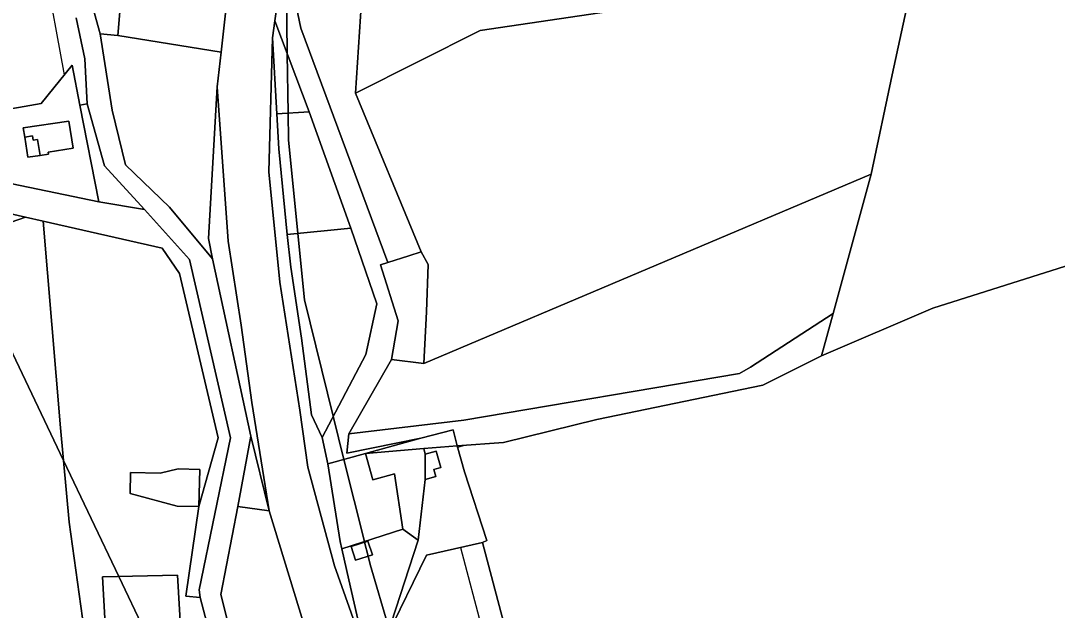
# Model space of a CAD drawing. Extents: x -477304 to -465429, y -1159113 to -1149210.
# Drawn here: x -475575.8 to -475284.1, y -1153192.8 to -1153027 of the extents above; entities that cross this region are included whole.
import ezdxf

# ---------------------------------------------------------------- set-up
doc = ezdxf.new("R2010")
doc.units = 0
for name, color, linetype in [('BPEJ_s', 7, 'Continuous'), ('orna_s', 7, 'Continuous'), ('ostatni_s', 7, 'Continuous'), ('PUPFL_s', 7, 'Continuous'), ('trav_porost_s', 7, 'Continuous'), ('voda_s', 7, 'Continuous'), ('zahrada_s', 7, 'Continuous')]:
    doc.layers.add(name, color=color, linetype=linetype)

msp = doc.modelspace()

# ---------------------------------------------------------------- linework, layer by layer
at = {"layer": 'BPEJ_s'}
for points in [[(-475472.13, -1153198.14), (-475477.5, -1153180), (-475478.09, -1153177.62), (-475479.07, -1153173.69), (-475479.11, -1153173.52), (-475484.85, -1153150.41), (-475487.86, -1153138.28), (-475496, -1153105.5), (-475497.86, -1153086.88), (-475500.5, -1153060.5), (-475500.6, -1153053.03), (-475500.81, -1153036.32), (-475501.16, -1153009.29)], [(-475501.16, -1153009.29), (-475500.81, -1153036.32), (-475500.6, -1153053.03), (-475500.5, -1153060.5), (-475497.86, -1153086.88), (-475496, -1153105.5), (-475487.86, -1153138.28), (-475484.85, -1153150.41), (-475479.11, -1153173.52), (-475479.07, -1153173.69), (-475478.09, -1153177.62), (-475477.5, -1153180), (-475472.13, -1153198.14), (-475472, -1153198.57), (-475470.86, -1153202.41), (-475460.61, -1153237.03), (-475460.3, -1153238.08), (-475451, -1153269.5), (-475439, -1153294), (-475439.47, -1153297.32), (-475440, -1153301), (-475436, -1153311), (-475408, -1153388.5), (-475389, -1153428)], [(-475583.49, -1153052.63), (-475570.02, -1153050.3), (-475563.53, -1153042.27), (-475569, -1153012)], [(-475583.49, -1153052.63), (-475570.02, -1153050.3), (-475563.53, -1153042.27), (-475569, -1153012)], [(-475325.37, -1153017.96), (-475330.61, -1153042.24), (-475336.52, -1153070.18), (-475347.24, -1153109.36), (-475350.51, -1153121.3), (-475367.01, -1153129.57), (-475413.67, -1153139.14), (-475439.97, -1153145.64), (-475450.96, -1153146.47), (-475452.89, -1153147.08), (-475450.92, -1153153.9), (-475444.64, -1153173.2), (-475445.87, -1153173.75), (-475452.07, -1153175.17), (-475445.96, -1153198.28)], [(-475325.37, -1153017.96), (-475330.61, -1153042.24), (-475336.52, -1153070.18), (-475347.24, -1153109.36), (-475350.51, -1153121.3), (-475367.01, -1153129.57), (-475413.67, -1153139.14), (-475439.97, -1153145.64), (-475450.96, -1153146.47), (-475452.89, -1153147.08), (-475450.92, -1153153.9), (-475444.64, -1153173.2), (-475445.87, -1153173.75), (-475452.07, -1153175.17), (-475445.96, -1153198.28)], [(-475593.11, -1153088.72), (-475591.5, -1153092.5), (-475563.76, -1153150.72), (-475548.23, -1153183.32), (-475541, -1153198.5), (-475539.47, -1153201.24), (-475538.13, -1153203.65), (-475531.85, -1153214.91), (-475524, -1153229), (-475521.52, -1153236.21), (-475515.7, -1153253.13), (-475510.74, -1153267.54), (-475508.13, -1153275.12), (-475504.28, -1153286.32), (-475502.5, -1153291.5), (-475492.93, -1153312.64), (-475486.03, -1153327.9), (-475482.59, -1153335.5), (-475469.56, -1153364.29), (-475462, -1153381), (-475455.88, -1153399.35)], [(-475455.88, -1153399.35), (-475462, -1153381), (-475469.56, -1153364.29), (-475482.59, -1153335.5), (-475486.03, -1153327.9), (-475492.93, -1153312.64), (-475502.5, -1153291.5), (-475504.28, -1153286.32), (-475508.13, -1153275.12), (-475510.74, -1153267.54), (-475515.7, -1153253.13), (-475521.52, -1153236.21), (-475524, -1153229), (-475531.85, -1153214.91), (-475538.13, -1153203.65), (-475539.47, -1153201.24), (-475541, -1153198.5), (-475548.23, -1153183.32), (-475563.76, -1153150.72), (-475591.5, -1153092.5)]]:
    msp.add_lwpolyline(points, dxfattribs=at)
at = {"layer": 'orna_s'}
msp.add_lwpolyline([(-475500.85, -1153087.18), (-475503.2, -1153063.1), (-475503.71, -1153053.22), (-475494.64, -1153052.66), (-475482.9, -1153085.35)], close=True, dxfattribs=at)
at = {"layer": 'ostatni_s'}
for points in [[(-475510.82, -1153134.41), (-475513.74, -1153112.64), (-475517.49, -1153089), (-475520.57, -1153045.64), (-475519.45, -1153035.84), (-475517.23, -1153016.33), (-475514.34, -1152996.46), (-475513.77, -1152992.91), (-475512.88, -1152988.66), (-475509.71, -1152973.57), (-475507.18, -1152961.51), (-475505.46, -1152953.31), (-475503.01, -1152941.9), (-475497.54, -1152922.65), (-475491.51, -1152904.28), (-475474.88, -1152857.07), (-475474.51, -1152855.97), (-475460.83, -1152815.72), (-475459.54, -1152811.92), (-475454.24, -1152802.53), (-475442.11, -1152766.19), (-475439.34, -1152751.52), (-475430.92, -1152726.59)], [(-475501.54, -1153007.49), (-475504.3, -1153027.08), (-475504.98, -1153031.87), (-475506.02, -1153069.51), (-475502.93, -1153100.59), (-475497.26, -1153136.56), (-475495.07, -1153152.61), (-475487.56, -1153180.31), (-475478.73, -1153205.17), (-475468.32, -1153238.31), (-475460.35, -1153253.36), (-475439.03, -1153298.25), (-475426.85, -1153330.98), (-475415.37, -1153359.9), (-475403.7, -1153387.59), (-475391.11, -1153417.99)], [(-475257.5, -1153769.35), (-475295.94, -1153678.9), (-475301.26, -1153665.37), (-475302.79, -1153661.48), (-475309.33, -1153644.85), (-475323.22, -1153615.03), (-475342.3, -1153567.07), (-475352.17, -1153542.28), (-475371.19, -1153497.11), (-475372.54, -1153493.9), (-475381.82, -1153471.87), (-475389.41, -1153454.54), (-475401.38, -1153422.31), (-475429.89, -1153357.04), (-475436.87, -1153338.16), (-475453.07, -1153299.72), (-475472.12, -1153256.79), (-475483.76, -1153229.81), (-475496.08, -1153197), (-475505.93, -1153164.84), (-475510.82, -1153134.41)]]:
    msp.add_lwpolyline(points, dxfattribs=at)
for points in [[(-475471.51, -1153122.26), (-475483.51, -1153143.2), (-475484.05, -1153148.63), (-475463.25, -1153144.42), (-475478.77, -1153148.77), (-475489.43, -1153151.64), (-475491.02, -1153144.27), (-475478.7, -1153120.92), (-475475.62, -1153106.62), (-475482.9, -1153085.35), (-475494.64, -1153052.66), (-475504.3, -1153027.08), (-475501.54, -1153007.49), (-475496.95, -1153029.07), (-475472.52, -1153095.04), (-475474.55, -1153095.68), (-475469.57, -1153111.41)], [(-475546.78, -1153011.14), (-475517.23, -1153016.33), (-475519.45, -1153035.84), (-475548.45, -1153031.15)], [(-475503.2, -1153063.1), (-475500.85, -1153087.18), (-475499.79, -1153096.32), (-475496.83, -1153116.27), (-475493.99, -1153137.85), (-475491.02, -1153144.27), (-475489.43, -1153151.64), (-475485.91, -1153173.52), (-475485.46, -1153175.57), (-475483.53, -1153184.27), (-475478.73, -1153205.17), (-475487.56, -1153180.31), (-475495.07, -1153152.61), (-475497.26, -1153136.56), (-475502.93, -1153100.59), (-475506.02, -1153069.51), (-475504.98, -1153031.87), (-475503.71, -1153053.22)], [(-475511.02, -1153143.91), (-475521.84, -1153093.95), (-475523.01, -1153088.32), (-475520.57, -1153045.64), (-475517.49, -1153089), (-475513.74, -1153112.64), (-475510.82, -1153134.41), (-475505.93, -1153164.84)], [(-475559.14, -1153050.74), (-475557.12, -1153050.39), (-475552.27, -1153067.79), (-475540.95, -1153080.1), (-475553.81, -1153077.96)], [(-475572.32, -1153060.62), (-475572.51, -1153059.43), (-475574.68, -1153059.78), (-475575.11, -1153057.15), (-475562.3, -1153055.29), (-475561.05, -1153062.82), (-475568.14, -1153064), (-475568.04, -1153064.59), (-475570.38, -1153064.92), (-475571.13, -1153060.42)], [(-475573.77, -1153065.41), (-475574.68, -1153059.78), (-475572.51, -1153059.43), (-475572.32, -1153060.62), (-475571.13, -1153060.42), (-475570.38, -1153064.92)], [(-475529.35, -1153188.88), (-475525.7, -1153163.69), (-475520.27, -1153144.3), (-475531.14, -1153098.1), (-475536.05, -1153090.97), (-475569.53, -1153083.37), (-475574.46, -1153082.25), (-475583.23, -1153080.26), (-475583.32, -1153071.89), (-475553.81, -1153077.96), (-475540.95, -1153080.1), (-475528.32, -1153094.2), (-475516.83, -1153144.34), (-475525.62, -1153187.13), (-475525.34, -1153189.21)], [(-475469.57, -1153111.41), (-475474.55, -1153095.68), (-475472.52, -1153095.04), (-475466.61, -1153093.16), (-475463.12, -1153092.06), (-475461.12, -1153095.55), (-475461.63, -1153108.89), (-475462.34, -1153123.43), (-475471.51, -1153122.26)], [(-475454.11, -1153142.11), (-475453.02, -1153146.63), (-475462.43, -1153147.34), (-475478.77, -1153148.77), (-475463.25, -1153144.42)], [(-475505.93, -1153164.84), (-475514.77, -1153163.65), (-475511.02, -1153143.91)], [(-475478.77, -1153148.77), (-475462.43, -1153147.34), (-475461.99, -1153148.91), (-475461.99, -1153156.03), (-475463.98, -1153173.09), (-475468.27, -1153170.02), (-475470.6, -1153154.43), (-475476.7, -1153156.14)], [(-475459.03, -1153155.2), (-475461.99, -1153156.03), (-475461.99, -1153148.91), (-475458.93, -1153148.06), (-475457.63, -1153152.71), (-475459.57, -1153153.26)], [(-475545.06, -1153159.95), (-475544.92, -1153154.06), (-475536.57, -1153154.25), (-475531.52, -1153153.09), (-475525.46, -1153153.23), (-475525.7, -1153163.69), (-475531.76, -1153163.55)], [(-475514.77, -1153163.65), (-475505.93, -1153164.84), (-475496.08, -1153197), (-475484.76, -1153230.1), (-475478.15, -1153247.32), (-475483.59, -1153251.86), (-475493.19, -1153249.67), (-475500.64, -1153243.07), (-475502.84, -1153241.07), (-475514.82, -1153206.95), (-475519.48, -1153188.39)], [(-475483.53, -1153184.27), (-475485.46, -1153175.57), (-475468.27, -1153170.02), (-475463.98, -1153173.09), (-475472.79, -1153200.18), (-475473.8, -1153203.71), (-475478.73, -1153205.17)], [(-475482.85, -1153174.95), (-475481.66, -1153178.77), (-475476.82, -1153177.21), (-475478.11, -1153173.37)], [(-475481.66, -1153178.77), (-475482.85, -1153174.95), (-475478.11, -1153173.37), (-475476.82, -1153177.21)], [(-475461.31, -1153213.33), (-475465.06, -1153200.69), (-475471.96, -1153202.74), (-475472.79, -1153200.18), (-475461.64, -1153177.36), (-475445.87, -1153173.75), (-475439.84, -1153196.46), (-475451.63, -1153199.96), (-475448.77, -1153209.61)], [(-475552.79, -1153183.43), (-475531.69, -1153182.92), (-475530.55, -1153202.31), (-475535.05, -1153201.77), (-475541.75, -1153200.97), (-475551.77, -1153201.7)]]:
    msp.add_lwpolyline(points, close=True, dxfattribs=at)
at = {"layer": 'PUPFL_s'}
msp.add_lwpolyline([(-475154.57, -1152960.71), (-475188.25, -1153073.92), (-475205.9, -1153072.04), (-475319.2, -1153107.9), (-475350.51, -1153121.3), (-475347.24, -1153109.36), (-475336.52, -1153070.18), (-475330.61, -1153042.24), (-475325.37, -1153017.96), (-475287.45, -1152943.72), (-475268.28, -1152945.55), (-475240.48, -1152947.68), (-475185.82, -1152950.28), (-475184.7, -1152902.6), (-475190.97, -1152854.13), (-475193.07, -1152845.82), (-475161.18, -1152813.24), (-475126.45, -1152850.38), (-475138.02, -1152881.46), (-475143.48, -1152923), (-475153.28, -1152956.92)], close=True, dxfattribs=at)
for points in [[(-475560.24, -1153026.23), (-475557.79, -1153037.72), (-475557.12, -1153050.39), (-475559.14, -1153050.74), (-475561.34, -1153039.56), (-475570.02, -1153050.3), (-475583.49, -1153052.63), (-475585.93, -1153067.62), (-475583.32, -1153071.89), (-475583.23, -1153080.26), (-475574.46, -1153082.25), (-475597.21, -1153090.14), (-475600.51, -1153085.04), (-475635.36, -1153085.02), (-475631.11, -1153024.55)], [(-475252.22, -1153459.94), (-475328.49, -1153388.64), (-475376.77, -1153375.12), (-475403.7, -1153387.59), (-475415.37, -1153359.9), (-475422.76, -1153329), (-475434.57, -1153296.69), (-475439.26, -1153280.01), (-475432.97, -1153294.72), (-475408.4, -1153285.33), (-475414.39, -1153271.32), (-475410.94, -1153270.12), (-475432.43, -1153224.36), (-475439.84, -1153196.46), (-475445.87, -1153173.75), (-475444.64, -1153173.2), (-475450.92, -1153153.9), (-475453.02, -1153146.63), (-475439.97, -1153145.64), (-475413.67, -1153139.14), (-475367.01, -1153129.57), (-475350.51, -1153121.3), (-475319.2, -1153107.9), (-475205.9, -1153072.04)]]:
    msp.add_lwpolyline(points, dxfattribs=at)
at = {"layer": 'trav_porost_s'}
for points in [[(-475494.22, -1152962.84), (-475467.4, -1152969.33), (-475475.8, -1153000), (-475479.39, -1153012.83), (-475481.6, -1153047.42), (-475463.12, -1153092.06), (-475466.61, -1153093.16), (-475472.52, -1153095.04), (-475496.95, -1153029.07), (-475501.54, -1153007.49), (-475497.2, -1152976.78)], [(-475559.5, -1153009.05), (-475546.78, -1153011.14), (-475548.45, -1153031.15), (-475553.48, -1153030.67)], [(-475437.91, -1153014.81), (-475421.68, -1153015.23), (-475360.14, -1153016.97), (-475446.53, -1153029.81), (-475481.6, -1153047.42), (-475479.39, -1153012.83)], [(-475463.12, -1153092.06), (-475481.6, -1153047.42), (-475446.53, -1153029.81), (-475360.14, -1153016.97), (-475325.37, -1153017.96), (-475330.61, -1153042.24), (-475336.52, -1153070.18), (-475462.34, -1153123.43), (-475461.63, -1153108.89), (-475461.12, -1153095.55)], [(-475504.3, -1153027.08), (-475494.64, -1153052.66), (-475503.71, -1153053.22), (-475504.98, -1153031.87)], [(-475550.08, -1153052.16), (-475553.48, -1153030.67), (-475548.45, -1153031.15), (-475519.45, -1153035.84), (-475520.57, -1153045.64), (-475523.01, -1153088.32), (-475521.84, -1153093.95), (-475533.98, -1153079.5), (-475546.36, -1153067.52)], [(-475585.93, -1153067.62), (-475583.49, -1153052.63), (-475570.02, -1153050.3), (-475561.34, -1153039.56), (-475559.14, -1153050.74), (-475553.81, -1153077.96), (-475583.32, -1153071.89)], [(-475561.05, -1153062.82), (-475562.3, -1153055.29), (-475575.11, -1153057.15), (-475574.68, -1153059.78), (-475573.77, -1153065.41), (-475570.38, -1153064.92), (-475568.04, -1153064.59), (-475568.14, -1153064)], [(-475373.59, -1153126.22), (-475451.12, -1153139.34), (-475483.51, -1153143.2), (-475471.51, -1153122.26), (-475462.34, -1153123.43), (-475336.52, -1153070.18), (-475347.24, -1153109.36), (-475370.47, -1153124.43)], [(-475570.45, -1153196.51), (-475576.05, -1153197.07), (-475601.83, -1153200.23), (-475612.27, -1153149.79), (-475615.74, -1153132.15), (-475623.22, -1153106.24), (-475625.79, -1153099.24), (-475597.21, -1153090.14), (-475574.46, -1153082.25), (-475569.53, -1153083.37), (-475564.6, -1153141.53), (-475562.19, -1153168.03), (-475557.51, -1153201.83), (-475559.97, -1153201.88)], [(-475499.79, -1153096.32), (-475500.85, -1153087.18), (-475482.9, -1153085.35), (-475475.62, -1153106.62), (-475478.7, -1153120.92), (-475491.02, -1153144.27), (-475493.99, -1153137.85), (-475496.83, -1153116.27)], [(-475484.05, -1153148.63), (-475483.51, -1153143.2), (-475451.12, -1153139.34), (-475373.59, -1153126.22), (-475370.47, -1153124.43), (-475347.24, -1153109.36), (-475350.51, -1153121.3), (-475367.01, -1153129.57), (-475413.67, -1153139.14), (-475439.97, -1153145.64), (-475453.02, -1153146.63), (-475454.11, -1153142.11), (-475463.25, -1153144.42)]]:
    msp.add_lwpolyline(points, close=True, dxfattribs=at)
at = {"layer": 'voda_s'}
for points in [[(-475559.5, -1153009.05), (-475553.48, -1153030.67), (-475550.08, -1153052.16), (-475546.36, -1153067.52), (-475533.98, -1153079.5), (-475521.84, -1153093.95), (-475511.02, -1153143.91), (-475514.77, -1153163.65), (-475519.48, -1153188.39), (-475514.82, -1153206.95), (-475502.84, -1153241.07), (-475501.26, -1153245.56), (-475499.05, -1153249.77), (-475493.31, -1153260.68), (-475482.92, -1153273.99), (-475467.54, -1153286.12), (-475461.81, -1153288.84), (-475439.16, -1153337.46), (-475436.56, -1153343.99), (-475427.69, -1153379.76), (-475422.17, -1153400.96)], [(-475426.07, -1153402.13), (-475442.95, -1153343.03), (-475450.69, -1153325.93), (-475456.31, -1153313.89), (-475466.21, -1153292.67), (-475474.72, -1153287.34), (-475484.21, -1153279.98), (-475494.56, -1153269.78), (-475498.34, -1153263.65), (-475503.16, -1153255.3), (-475505.69, -1153249.52), (-475511.09, -1153235.15), (-475512.46, -1153231.05), (-475517.93, -1153214.75), (-475521.23, -1153204.92), (-475525.34, -1153189.21), (-475525.62, -1153187.13), (-475516.83, -1153144.34), (-475528.32, -1153094.2), (-475540.95, -1153080.1), (-475552.27, -1153067.79), (-475557.12, -1153050.39), (-475557.79, -1153037.72), (-475560.24, -1153026.23)]]:
    msp.add_lwpolyline(points, dxfattribs=at)
at = {"layer": 'zahrada_s'}
for points in [[(-475562.19, -1153168.03), (-475564.6, -1153141.53), (-475569.53, -1153083.37), (-475536.05, -1153090.97), (-475531.14, -1153098.1), (-475520.27, -1153144.3), (-475525.7, -1153163.69), (-475525.46, -1153153.23), (-475531.52, -1153153.09), (-475536.57, -1153154.25), (-475544.92, -1153154.06), (-475545.06, -1153159.95), (-475531.76, -1153163.55), (-475525.7, -1153163.69), (-475529.35, -1153188.88), (-475525.34, -1153189.21), (-475521.23, -1153204.92), (-475530.55, -1153202.31), (-475531.69, -1153182.92), (-475552.79, -1153183.43), (-475551.77, -1153201.7), (-475557.51, -1153201.83)], [(-475476.7, -1153156.14), (-475470.6, -1153154.43), (-475468.27, -1153170.02), (-475485.46, -1153175.57), (-475485.91, -1153173.52), (-475489.43, -1153151.64), (-475478.77, -1153148.77)], [(-475462.43, -1153147.34), (-475453.02, -1153146.63), (-475450.92, -1153153.9), (-475444.64, -1153173.2), (-475445.87, -1153173.75), (-475461.64, -1153177.36), (-475472.79, -1153200.18), (-475463.98, -1153173.09), (-475461.99, -1153156.03), (-475459.03, -1153155.2), (-475459.57, -1153153.26), (-475457.63, -1153152.71), (-475458.93, -1153148.06), (-475461.99, -1153148.91)]]:
    msp.add_lwpolyline(points, close=True, dxfattribs=at)

doc.saveas('drawing.dxf')
